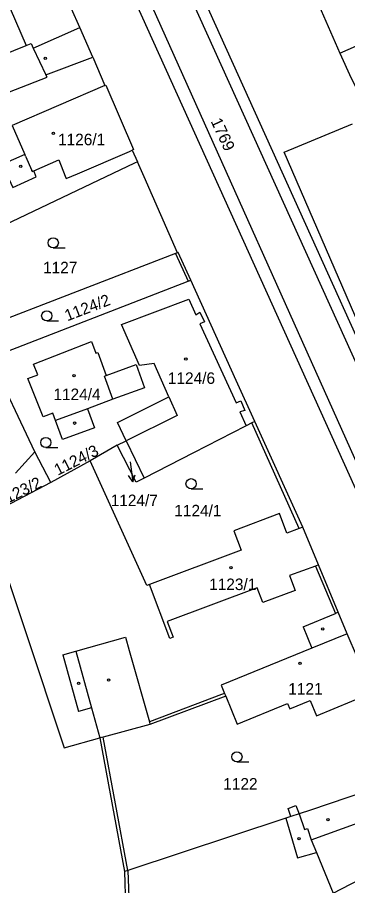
# Model space of a CAD drawing. Extents: x -724107 to -720612, y -1045267 to -1038441.
# Drawn here: x -722136.9 to -722088.3, y -1044219.7 to -1044091.6 of the extents above; entities that cross this region are included whole.
import ezdxf

# ---------------------------------------------------------------- set-up
doc = ezdxf.new("R2010")
doc.units = 0
for name, color, linetype in [('Hranice parcel', 7, 'Continuous'), ('Parcelní čísla', 7, 'Continuous'), ('Pop  PČ popisy', 7, 'Continuous'), ('Vnitřní kresba', 7, 'Continuous'), ('Značky budov', 7, 'Continuous'), ('Značky kultur', 7, 'Continuous')]:
    doc.layers.add(name, color=color, linetype=linetype)

msp = doc.modelspace()

# ---------------------------------------------------------------- linework, layer by layer
at = {"layer": 'Hranice parcel'}
for p, q in [((-722125.85, -1044097.47), (-722124.04, -1044101.62)), ((-722120.02, -1044111.18), (-722119.27, -1044112.89)), ((-722094.91, -1044166.77), (-722101.96, -1044151.18)), ((-722122.23, -1044154.71), (-722126.21, -1044156.99)), ((-722122.23, -1044154.71), (-722120.91, -1044154.03)), ((-722120.91, -1044154.03), (-722118.29, -1044159.53)), ((-722126.21, -1044156.99), (-722132.01, -1044160.2)), ((-722132.01, -1044160.2), (-722141.46, -1044165.15)), ((-722084.66, -1044191.19), (-722088.35, -1044182.5)), ((-722124.81, -1044197.87), (-722121.15, -1044217.59))]:
    msp.add_line(p, q, dxfattribs=at)
for points in [[(-722218.86, -1043877.33), (-722153.47, -1044000.55), (-722120.24, -1044065.07), (-722058.13, -1044202.66), (-721998.33, -1044333.24)], [(-722025.95, -1044300.34), (-722038.96, -1044271.2), (-722065.26, -1044209.58), (-722129.19, -1044067.94), (-722161.67, -1044006), (-722227.96, -1043879.3)], [(-722094.94, -1044084.25), (-722089.43, -1044096.88), (-722087.76, -1044100.54), (-722084.96, -1044105.97)], [(-722125.85, -1044097.47), (-722127.76, -1044093.06), (-722130.2, -1044087.55)], [(-722151.33, -1044118.89), (-722153.21, -1044114.63), (-722154.19, -1044112.4), (-722155.74, -1044108.9), (-722150.55, -1044106.87), (-722148.22, -1044105.97), (-722147.21, -1044108.46), (-722146.7, -1044109.57), (-722146.06, -1044109.33), (-722145.96, -1044109.6), (-722144.34, -1044108.68), (-722144.7, -1044107.51), (-722144.11, -1044107.29), (-722143.09, -1044104.53), (-722137.22, -1044102.22), (-722132.57, -1044100.4), (-722132.74, -1044100.04), (-722125.85, -1044097.47)], [(-722124.04, -1044101.62), (-722137.7, -1044107.54), (-722135.85, -1044111.79), (-722139.18, -1044113.3), (-722137.62, -1044116.67), (-722134.16, -1044115.1), (-722134.54, -1044114.21), (-722130.84, -1044112.59), (-722129.89, -1044114.99), (-722129.74, -1044115.37), (-722128.1, -1044114.66), (-722120.43, -1044111.36), (-722120.02, -1044111.18)], [(-722124.04, -1044101.62), (-722123.93, -1044101.57), (-722119.82, -1044111.09), (-722120.02, -1044111.18)], [(-722119.27, -1044112.89), (-722119.68, -1044113.08), (-722138.86, -1044122.24)], [(-722113.38, -1044126.3), (-722118.29, -1044115.13), (-722119.27, -1044112.89)], [(-722113.38, -1044126.3), (-722113.66, -1044126.41), (-722142.66, -1044137.63)], [(-722111.38, -1044130.35), (-722113.24, -1044126.25), (-722113.38, -1044126.3)], [(-722140.94, -1044141.79), (-722111.81, -1044130.52), (-722111.38, -1044130.35)], [(-722101.96, -1044151.18), (-722104.7, -1044145.13), (-722111.38, -1044130.35)], [(-722120.91, -1044154.03), (-722122.2, -1044151.32), (-722114.63, -1044147.54), (-722116.79, -1044142.64), (-722118.96, -1044142.95), (-722121.63, -1044136.91), (-722111.71, -1044133.16), (-722110.66, -1044135.48), (-722110.06, -1044135.06), (-722109.4, -1044136.5), (-722110.07, -1044136.79), (-722104.73, -1044148.44), (-722104.05, -1044148.17), (-722103.44, -1044149.59), (-722104.16, -1044149.77), (-722103.22, -1044151.82)], [(-722131.72, -1044149.97), (-722133.16, -1044150.53), (-722133.95, -1044148.54), (-722135.39, -1044144.87), (-722133.95, -1044144.3), (-722134.56, -1044142.74), (-722126.01, -1044139.39), (-722125.38, -1044141.1), (-722125.1, -1044141), (-722123.87, -1044144.4), (-722119.47, -1044142.78), (-722118.21, -1044146.21), (-722122.87, -1044147.92), (-722126.64, -1044149.31), (-722125.6, -1044152.14), (-722130.28, -1044153.87), (-722131.33, -1044151.04), (-722131.72, -1044149.97)], [(-722132.01, -1044160.2), (-722134.38, -1044155.68), (-722140.94, -1044141.79)], [(-722103.22, -1044151.82), (-722103.34, -1044151.88), (-722111, -1044155.8), (-722118.29, -1044159.53)], [(-722101.96, -1044151.18), (-722102.42, -1044151.41), (-722103.22, -1044151.82)], [(-722118.29, -1044159.53), (-722119.46, -1044160.13), (-722122.23, -1044154.71)], [(-722094.91, -1044166.77), (-722095.42, -1044166.96), (-722097.25, -1044167.65), (-722098.33, -1044164.77), (-722105.07, -1044167.31), (-722103.98, -1044170.18), (-722117.47, -1044175.26), (-722117.87, -1044175.41), (-722126.21, -1044156.99)], [(-722141.46, -1044165.15), (-722130.07, -1044199.35), (-722124.81, -1044197.87)], [(-722088.35, -1044182.5), (-722089.68, -1044179.33), (-722092.61, -1044172.35), (-722094.91, -1044166.77)], [(-722088.35, -1044182.5), (-722093.55, -1044184.63), (-722106.93, -1044190.08), (-722106.43, -1044191.31)], [(-722106.43, -1044191.31), (-722106.88, -1044191.48), (-722117.5, -1044195.48), (-722117.41, -1044195.88), (-722124.33, -1044197.74), (-722124.81, -1044197.87)], [(-722106.43, -1044191.31), (-722106.26, -1044191.73), (-722104.59, -1044195.83), (-722097.15, -1044192.8), (-722096.82, -1044193.6), (-722093.8, -1044192.35), (-722092.87, -1044194.59), (-722085.08, -1044191.36), (-722084.66, -1044191.19)], [(-722079.53, -1044203.69), (-722079.96, -1044203.83), (-722088.25, -1044206.64), (-722093.77, -1044208.51), (-722095.43, -1044209.07), (-722096.66, -1044209.48), (-722097.38, -1044209.71)], [(-722097.38, -1044209.71), (-722120.68, -1044217.43), (-722121.15, -1044217.59)], [(-722097.38, -1044209.71), (-722095.66, -1044215.57), (-722092.89, -1044214.76), (-722090.42, -1044220.77), (-722083.89, -1044217.39), (-722075.22, -1044214.13)], [(-722121.15, -1044217.59), (-722121.04, -1044222.67), (-722119.09, -1044229.82), (-722115.09, -1044240.74)]]:
    msp.add_lwpolyline(points, dxfattribs=at)
at = {"layer": 'Pop  PČ popisy'}
for p, q in [((-722120.32, -1044157.13), (-722119.95, -1044160.11)), ((-722119.95, -1044160.11), (-722120.57, -1044159.18)), ((-722119.95, -1044160.11), (-722119.58, -1044159.05))]:
    msp.add_line(p, q, dxfattribs=at)
at = {"layer": 'Vnitřní kresba'}
for p, q in [((-722121.86, -1044065.59), (-722059.59, -1044203.41)), ((-722063.9, -1044208.95), (-722127.19, -1044067.3)), ((-722138.02, -1044090.3), (-722135.67, -1044095.74)), ((-722134.63, -1044096.12), (-722127.76, -1044093.06)), ((-722089.43, -1044096.88), (-722082, -1044093.59)), ((-722139.26, -1044097.2), (-722135.67, -1044095.74)), ((-722135.67, -1044095.74), (-722134.91, -1044095.43)), ((-722134.91, -1044095.43), (-722134.63, -1044096.12)), ((-722134.63, -1044096.12), (-722132.74, -1044100.04)), ((-722097.63, -1044111.48), (-722087.57, -1044107.3)), ((-722135.73, -1044112.06), (-722135.85, -1044111.79)), ((-722135.73, -1044112.06), (-722134.82, -1044114.15)), ((-722084.55, -1044141.77), (-722097.63, -1044111.48)), ((-722134.75, -1044114.3), (-722134.82, -1044114.15)), ((-722134.75, -1044114.3), (-722134.54, -1044114.21)), ((-722113.66, -1044126.41), (-722111.81, -1044130.52)), ((-722124.13, -1044144.49), (-722123.87, -1044144.4)), ((-722122.87, -1044147.92), (-722124.13, -1044144.49)), ((-722114.63, -1044147.54), (-722113.42, -1044150.29)), ((-722126.64, -1044149.31), (-722131.33, -1044151.04)), ((-722113.42, -1044150.29), (-722120.91, -1044154.03)), ((-722095.42, -1044166.96), (-722102.42, -1044151.41)), ((-722137.2, -1044158.8), (-722134.38, -1044155.68)), ((-722093.02, -1044172.52), (-722096.87, -1044173.9)), ((-722092.61, -1044172.35), (-722093.02, -1044172.52)), ((-722093.02, -1044172.52), (-722090.09, -1044179.5)), ((-722096.87, -1044173.9), (-722096.04, -1044176.1)), ((-722114.49, -1044183.19), (-722117.47, -1044175.26)), ((-722101.61, -1044175.72), (-722114.88, -1044180.69)), ((-722100.79, -1044177.89), (-722101.61, -1044175.72)), ((-722096.04, -1044176.1), (-722100.79, -1044177.89)), ((-722094.86, -1044181.5), (-722090.09, -1044179.5)), ((-722089.68, -1044179.33), (-722090.09, -1044179.5)), ((-722114.88, -1044180.69), (-722114, -1044183.01)), ((-722094.86, -1044181.5), (-722093.55, -1044184.63)), ((-722128.34, -1044185.07), (-722121.03, -1044183.03)), ((-722121.03, -1044183.03), (-722120.49, -1044184.96)), ((-722114, -1044183.01), (-722114.49, -1044183.19)), ((-722130.27, -1044185.61), (-722128.34, -1044185.07)), ((-722130.27, -1044185.61), (-722127.94, -1044193.97)), ((-722128.34, -1044185.07), (-722126.01, -1044193.43)), ((-722120.49, -1044184.96), (-722117.5, -1044195.48)), ((-722106.26, -1044191.73), (-722117.41, -1044195.88)), ((-722126.01, -1044193.43), (-722127.94, -1044193.97)), ((-722126.01, -1044193.43), (-722124.81, -1044197.87)), ((-722120.68, -1044217.43), (-722124.33, -1044197.74)), ((-722097.07, -1044208.28), (-722095.91, -1044207.83)), ((-722096.66, -1044209.48), (-722097.07, -1044208.28)), ((-722095.91, -1044207.83), (-722095.43, -1044209.07)), ((-722095.43, -1044209.07), (-722094.65, -1044211.38)), ((-722094.65, -1044211.38), (-722094.22, -1044211.23)), ((-722094.22, -1044211.23), (-722093.65, -1044212.91)), ((-722093.65, -1044212.91), (-722086.74, -1044210.37)), ((-722093.65, -1044212.91), (-722092.89, -1044214.76)), ((-722120.68, -1044217.43), (-722120.5, -1044222.66))]:
    msp.add_line(p, q, dxfattribs=at)
at = {"layer": 'Značky budov'}
for centre in [(-722132.84, -1044097.65), (-722131.63, -1044108.7), (-722136.45, -1044113.57), (-722112.13, -1044141.99), (-722128.59, -1044144.44), (-722128.51, -1044151.44), (-722105.49, -1044172.76), (-722091.96, -1044181.79), (-722095.3, -1044186.85), (-722123.5, -1044189.33), (-722127.92, -1044189.83), (-722091.19, -1044209.92), (-722095.44, -1044212.72)]:
    msp.add_circle(centre, 0.175, dxfattribs=at)
at = {"layer": 'Značky kultur'}
for p, q in [((-722131.66, -1044125.59), (-722129.91, -1044125.59)), ((-722132.62, -1044136.35), (-722130.87, -1044136.35)), ((-722132.75, -1044155.05), (-722131, -1044155.05)), ((-722111.36, -1044161.12), (-722109.61, -1044161.12)), ((-722104.6, -1044201.4), (-722102.85, -1044201.4))]:
    msp.add_line(p, q, dxfattribs=at)
for centre in [(-722131.66, -1044124.84), (-722132.62, -1044135.6), (-722132.75, -1044154.3), (-722111.36, -1044160.37), (-722104.6, -1044200.65)]:
    msp.add_circle(centre, 0.75, dxfattribs=at)

# ---------------------------------------------------------------- texts
at = {"layer": 'Parcelní čísla'}
for s, rotation, p in [('1769', 295, (-722108.5, -1044106.9)), ('1124/2', 21, (-722129.59, -1044136.43)), ('1124/3', 27, (-722130.99, -1044159.21)), ('1123/2', 26, (-722139.46, -1044163.85))]:
    msp.add_text(s, height=1.7, rotation=rotation, dxfattribs=at).set_placement(p)
for s, p in [('1126/1', (-722130.96, -1044110.45)), ('1127', (-722133.17, -1044129.34)), ('1124/6', (-722114.78, -1044145.65)), ('1124/4', (-722131.64, -1044148.04)), ('1124/7', (-722123.2, -1044163.68)), ('1124/1', (-722113.83, -1044165.19)), ('1123/1', (-722108.7, -1044176.06)), ('1121', (-722097.04, -1044191.48)), ('1122', (-722106.62, -1044205.49))]:
    msp.add_text(s, height=1.7, dxfattribs=at).set_placement(p)

doc.saveas('drawing.dxf')
